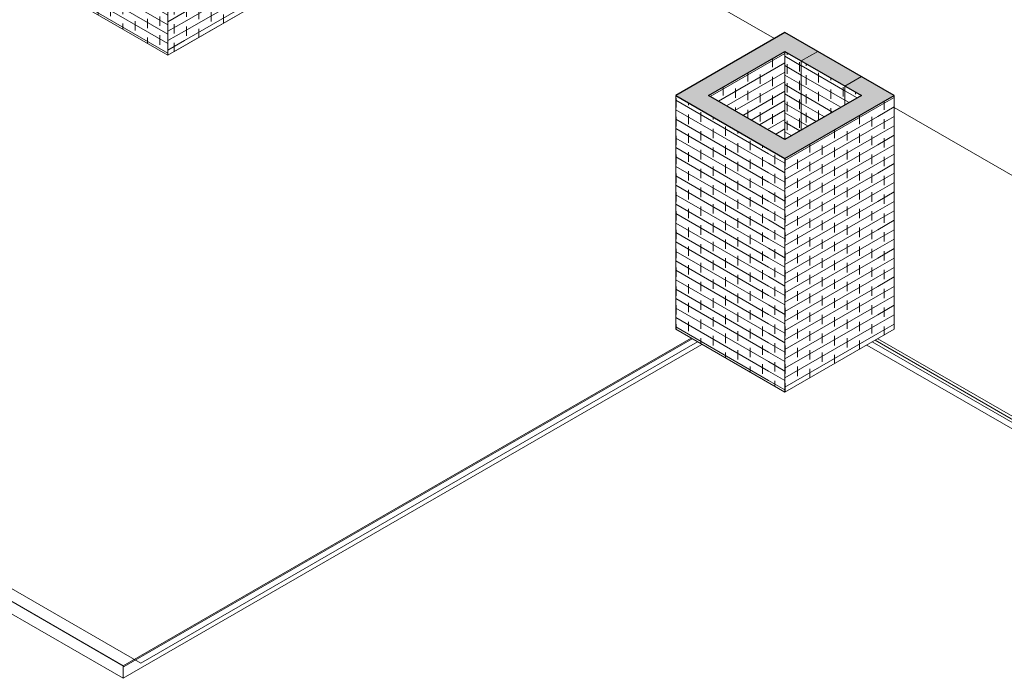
# Model space of a CAD drawing. Header units: metres. Extents: x -33 to 126, y -29 to 31.
# Tile 464 of 656: x 78.79 to 85.16, y -6.41 to -2.14. Entities that reach past the tile are written whole.
import ezdxf

# ---------------------------------------------------------------- set-up
doc = ezdxf.new("R2010")
doc.units = ezdxf.units.M
for name, color, linetype, lineweight in [('A-AREA', 32, 'Continuous', 9), ('A-FLOR', 192, 'Continuous', 18), ('A-WALL', 113, 'Continuous', 18), ('A-WALL-PATT', 111, 'Continuous', 35)]:
    doc.layers.add(name, color=color, linetype=linetype, lineweight=lineweight)
pattern_1 = [(30, (-48.053, -32.916), (0.000346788, 0.061399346), []), (90, (-48.053, -32.916), (-0.08, 0.015), [0.061, -0.061])]
pattern_2 = [(330, (-43.721, -34.661), (-0.000346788, 0.061399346), []), (90, (-43.721, -34.661), (-0.08, 0.107), [0.061, -0.061])]
pattern_3 = [(30, (-43.456, -34.753), (0.000346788, 0.061399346), []), (90, (-43.456, -34.753), (-0.08, 0.015), [0.061, -0.061])]
pattern_4 = [(330, (-44.163, -35.1), (-0.000346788, 0.061399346), []), (90, (-44.163, -35.1), (-0.08, 0.107), [0.061, -0.061])]

msp = doc.modelspace()

# ---------------------------------------------------------------- hatches: boundary and pattern name
at = {"layer": 'A-WALL-PATT', "lineweight": 9}
h = msp.add_hatch(dxfattribs=at)
h.set_pattern_fill('FP_63', color=256, style=0, pattern_type=2)
h.set_pattern_definition(pattern_1)
h.paths.add_polyline_path([(79.8529, -2.3099), (80.56, -1.9017), (80.56, -0.3864), (79.8529, -0.7947), (79.8529, -1.7901)], flags=0)
h = msp.add_hatch(dxfattribs=at)
h.set_pattern_fill('FP_61', color=256, style=0, pattern_type=2)
h.set_pattern_definition([(330, (-48.866, -32.508), (-0.000346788, 0.061399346), []), (90, (-48.866, -32.508), (-0.08, 0.107), [0.061, -0.061])])
h.paths.add_polyline_path([(79.7469, -2.3712), (79.7469, -0.8559), (79.0398, -0.4477), (79.0398, -1.9629), (79.6236, -2.3)], flags=0)
h = msp.add_hatch(dxfattribs=at)
h.set_pattern_fill('FP_63', color=256, style=0, pattern_type=2)
h.set_pattern_definition(pattern_1)
h.paths.add_polyline_path([(79.7469, -2.3712), (79.8529, -2.3099), (79.8529, -0.7947), (79.7469, -0.8559), (79.7469, -1.7336)], flags=0)
for points in [[(83.8481, -2.4073), (83.9541, -2.346), (83.742, -2.2236), (83.6359, -2.2848), (83.8378, -2.4014)], [(83.247, -2.6318), (83.742, -2.346), (83.6359, -2.2848), (83.141, -2.5706)], [(84.1309, -2.5706), (84.237, -2.5093), (83.9541, -2.346), (83.8481, -2.4073), (84.0249, -2.5093)], [(84.3431, -2.693), (84.4491, -2.6318), (84.237, -2.5093), (84.1309, -2.5706), (84.237, -2.6318)], [(83.6359, -2.9788), (83.742, -2.9176), (83.141, -2.5706), (83.0349, -2.6318), (83.247, -2.7543)], [(83.742, -3.0401), (84.3431, -2.693), (84.237, -2.6318), (83.6359, -2.9788)]]:
    msp.add_hatch(color=256, dxfattribs=at).paths.add_polyline_path(points, flags=0)
h = msp.add_hatch(dxfattribs=at)
h.set_pattern_fill('FP_179', color=256, style=0, pattern_type=2)
h.set_pattern_definition([(30, (-44.658, -34.753), (0.000346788, 0.061399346), []), (90, (-44.658, -34.753), (-0.08, 0.015), [0.061, -0.061])])
h.paths.add_polyline_path([(83.742, -2.9176), (83.742, -2.346), (83.247, -2.6318), (83.6359, -2.8563)], flags=0)
h = msp.add_hatch(dxfattribs=at)
h.set_pattern_fill('FP_180', color=256, style=0, pattern_type=2)
h.set_pattern_definition([(330, (-44.163, -34.406), (-0.000346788, 0.061399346), []), (90, (-44.163, -34.406), (-0.08, 0.107), [0.061, -0.061])])
h.paths.add_polyline_path([(83.742, -2.9176), (83.8481, -2.8563), (83.8481, -2.4073), (83.742, -2.346), (83.742, -2.693)], flags=0)
h = msp.add_hatch(dxfattribs=at)
h.set_pattern_fill('FP_176', color=256, style=0, pattern_type=2)
h.set_pattern_definition(pattern_2)
h.paths.add_polyline_path([(83.8481, -2.8563), (84.1309, -2.693), (84.1309, -2.5706), (83.8481, -2.4073), (83.8481, -2.693)], flags=0)
h = msp.add_hatch(dxfattribs=at)
h.set_pattern_fill('FP_176', color=256, style=0, pattern_type=2)
h.set_pattern_definition(pattern_2)
h.paths.add_polyline_path([(84.1309, -2.693), (84.237, -2.6318), (84.1309, -2.5706), (84.1309, -2.6318)], flags=0)
h = msp.add_hatch(dxfattribs=at)
h.set_pattern_fill('FP_178', color=256, style=0, pattern_type=2)
h.set_pattern_definition(pattern_4)
h.paths.add_polyline_path([(83.6359, -4.4941), (83.6359, -2.9788), (83.0349, -2.6318), (83.0349, -4.147), (83.2046, -4.245)], flags=0)
h = msp.add_hatch(dxfattribs=at)
h.set_pattern_fill('FP_177', color=256, style=0, pattern_type=2)
h.set_pattern_definition(pattern_3)
h.paths.add_polyline_path([(84.3431, -4.2083), (84.4491, -4.147), (84.4491, -2.6318), (84.3431, -2.693), (84.3431, -4.1495)], flags=0)
h = msp.add_hatch(dxfattribs=at)
h.set_pattern_fill('FP_177', color=256, style=0, pattern_type=2)
h.set_pattern_definition(pattern_3)
h.paths.add_polyline_path([(83.742, -4.5553), (84.3431, -4.2083), (84.3431, -2.693), (83.742, -3.0401), (83.742, -4.2083)], flags=0)
h = msp.add_hatch(dxfattribs=at)
h.set_pattern_fill('FP_178', color=256, style=0, pattern_type=2)
h.set_pattern_definition(pattern_4)
h.paths.add_polyline_path([(83.742, -4.5553), (83.742, -3.0401), (83.6359, -2.9788), (83.6359, -4.4941), (83.7349, -4.5512)], flags=0)

# ---------------------------------------------------------------- linework, layer by layer
at = {"layer": 'A-AREA'}
for p, q in [((80.56, -1.9017), (79.7999, -2.3405)), ((79.457, -6.3271), (83.1339, -4.2042)), ((79.464, -6.3312), (83.141, -4.2083)), ((79.5701, -6.3108), (83.1763, -4.2287)), ((84.3077, -4.2287), (87.2775, -5.9433)), ((84.3254, -4.2185), (87.2775, -5.9229)), ((76.1406, -4.3308), (79.5701, -6.3108)), ((76.0699, -4.3716), (79.464, -6.3312)), ((77.3073, -5.086), (79.457, -6.3271))]:
    msp.add_line(p, q, dxfattribs=at)
at = {"layer": 'A-FLOR', "lineweight": 9}
for p, q in [((83.6743, -2.2627), (81.8045, -1.1832)), ((87.9169, -4.7121), (84.4491, -2.71)), ((79.457, -6.3271), (83.1339, -4.2042)), ((83.2046, -4.245), (79.457, -6.4087)), ((87.2775, -5.9842), (84.2723, -4.2491)), ((84.3431, -4.2083), (87.2775, -5.9025)), ((76.0699, -4.3716), (79.457, -6.3271)), ((79.457, -6.4087), (75.9992, -4.4124)), ((79.457, -6.3271), (79.457, -6.4087))]:
    msp.add_line(p, q, dxfattribs=at)
at = {"layer": 'A-WALL', "lineweight": 9}
for p, q in [((79.7469, -2.3712), (79.7469, -0.8559)), ((78.9337, -1.9017), (79.7469, -2.3712)), ((79.7469, -2.3712), (80.56, -1.9017)), ((83.742, -2.9176), (83.742, -2.346)), ((83.8481, -2.4073), (83.9541, -2.346)), ((83.8481, -2.8563), (83.8481, -2.4073)), ((84.237, -2.5093), (84.1309, -2.5706)), ((84.1309, -2.5706), (84.1309, -2.693)), ((83.0349, -2.6318), (83.0349, -4.147)), ((84.4491, -2.6318), (84.4491, -4.147)), ((83.742, -3.0401), (83.742, -4.5553)), ((83.0349, -4.147), (83.742, -4.5553)), ((83.742, -4.5553), (84.4491, -4.147))]:
    msp.add_line(p, q, dxfattribs=at)
at = {"layer": 'A-WALL', "lineweight": 25}
for p, q in [((83.742, -2.2236), (83.0349, -2.6318)), ((84.4491, -2.6318), (83.742, -2.2236)), ((83.247, -2.6318), (83.742, -2.346)), ((83.742, -2.346), (84.237, -2.6318)), ((83.0349, -2.6318), (83.742, -3.0401)), ((83.742, -2.9176), (83.247, -2.6318)), ((84.237, -2.6318), (83.742, -2.9176)), ((83.742, -3.0401), (84.4491, -2.6318))]:
    msp.add_line(p, q, dxfattribs=at)

doc.saveas('drawing.dxf')
